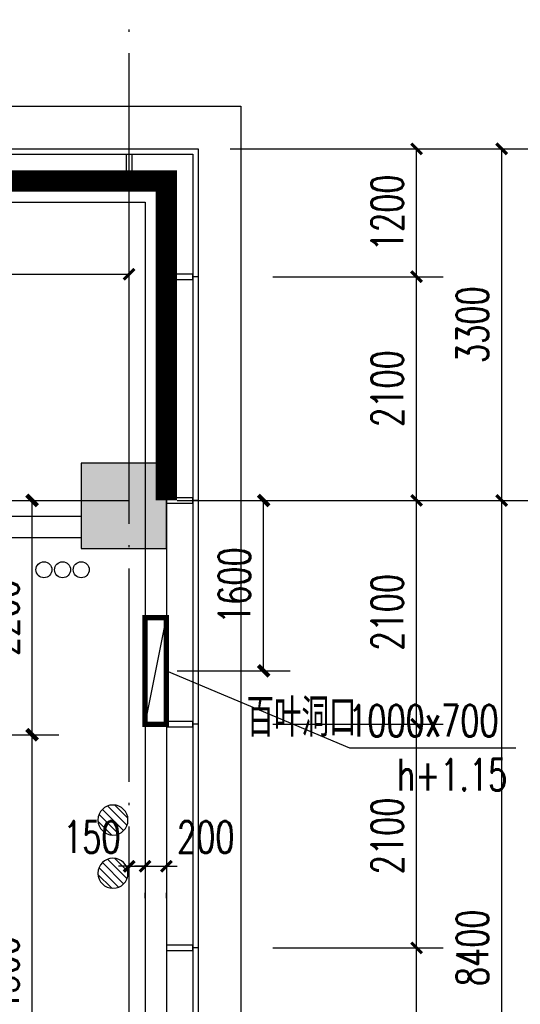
# Model space of a CAD drawing. Extents: x 797781 to 1255204, y 21234 to 1024248.
# Tile 498 of 656: x 987880 to 992583, y 484713 to 493957. Entities that reach past the tile are written whole.
import ezdxf

# ---------------------------------------------------------------- set-up
doc = ezdxf.new("R2010")
doc.units = 0
doc.header["$LTSCALE"] = 1000
doc.header["$MEASUREMENT"] = 0
doc.linetypes.add('230303生产综合楼-平面图_t8$0$DOTE', pattern=[2.42, 2, -0.2, 0.02, -0.2])
doc.linetypes.add('__DASH', pattern=[0.35, 0.25, -0.1])
for name, color, linetype in [('230303生产综合楼-平面图_t8$0$3T_WOOD', 21, 'Continuous'), ('230303生产综合楼-平面图_t8$0$AXIS', 3, 'Continuous'), ('230303生产综合楼-平面图_t8$0$COLUMN', 40, 'Continuous'), ('230303生产综合楼-平面图_t8$0$CURTWALL', 4, 'Continuous'), ('230303生产综合楼-平面图_t8$0$DOTE', 1, '230303生产综合楼-平面图_t8$0$DOTE'), ('230303生产综合楼-平面图_t8$0$PUB_DIM', 3, 'Continuous'), ('230303生产综合楼-平面图_t8$0$PUB_HATCH', 8, 'Continuous'), ('230303生产综合楼-平面图_t8$0$VPIPE-雨水', 4, 'Continuous'), ('230303生产综合楼-平面图_t8$0$WALL', 40, 'Continuous'), ('230303生产综合楼-平面图_t8$0$看线', 115, 'Continuous'), ('A-暖通提建筑洞口', 1, 'Continuous'), ('DIM_LEAD', 3, 'Continuous'), ('EQUIP_地漏', 7, 'Continuous'), ('PUB_DIM', 3, 'Continuous'), ('PUB_HATCH', 8, 'Continuous'), ('PUB_TEXT', 7, 'Continuous')]:
    doc.layers.add(name, color=color, linetype=linetype)
doc.styles.add('230303生产综合楼-平面图_T8$0$_TCH_DIM_T3', font='SIMPLEX', dxfattribs={"width": 0.705882, "bigfont": 'GBCBIG'})
doc.styles.add('_TCH_DIM', font='SIMPLEX', dxfattribs={"bigfont": 'GBCBIG'})
doc.styles.add('_TCH_DIM_T3', font='SIMPLEX', dxfattribs={"width": 0.705882, "bigfont": 'GBCBIG'})
doc.dimstyles.new('230303生产综合楼-平面图_T8$0$_TCH_ARCH&&100', dxfattribs={"dimtxt": 297.5, "dimasz": 100, "dimexe": 250, "dimexo": 300, "dimgap": 126.25, "dimtad": 1, "dimdec": 0, "dimzin": 0, "dimdsep": 46, "dimtxsty": '230303生产综合楼-平面图_T8$0$_TCH_DIM_T3', "dimblk": '230303生产综合楼-平面图_t8$0$_ArchTick', "dimcen": 0.09, "dimclrt": 7, "dimazin": 2, "dimtfac": 1, "dimtdec": 0, "dimtix": 1, "dimtmove": 2, "dimatfit": 3, "dimfxl": 1, "dimtolj": 1, "dimtzin": 0, "dimarcsym": 0})
doc.dimstyles.new('_TCH_ARCH&&100', dxfattribs={"dimtxt": 297.5, "dimasz": 100, "dimexe": 250, "dimexo": 300, "dimgap": 126.25, "dimtad": 1, "dimdec": 0, "dimzin": 0, "dimdsep": 46, "dimtxsty": '_TCH_DIM_T3', "dimblk": 'ARCHTICK', "dimcen": 0.09, "dimclrt": 7, "dimazin": 2, "dimtfac": 1, "dimtdec": 0, "dimtix": 1, "dimtmove": 2, "dimatfit": 3, "dimfxl": 1, "dimtolj": 1, "dimtzin": 0, "dimarcsym": 0})

# ---------------------------------------------------------------- blocks, each defined once
blk = doc.blocks.new('AQ4-5')
at = {"color": 6, "linetype": '__DASH', "ltscale": 4, "const_width": 200}
blk.add_lwpolyline([(1037161, 481763.4), (1037161, 487413.9), (1062695.4, 484763.4), (1130261, 484763.4), (1130261, 481763.4)], dxfattribs=at)
blk = doc.blocks.new('_ArchTick')
at = {"color": 0, "linetype": 'ByBlock', "const_width": 0.4}
blk.add_lwpolyline([(-0.5, -0.5), (0.5, 0.5)], dxfattribs=at)
blk = doc.blocks.new('*D6582')
at = {"layer": 'Defpoints', "color": 0, "transparency": 16777216}
for p in [(803717.8, 392105.7), (804831.5, 392105.7), (803717.8, 390505.5)]:
    blk.add_point(p, dxfattribs=at)
at = {"layer": 'PUB_DIM', "color": 0, "lineweight": -2, "transparency": 16777216}
for p, q in [((804017.8, 392105.7), (805081.5, 392105.7)), ((804831.5, 390505.5), (804831.5, 392105.7)), ((804017.8, 390505.5), (805081.5, 390505.5))]:
    blk.add_line(p, q, dxfattribs=at)
at = {"layer": 'PUB_DIM', "color": 0, "lineweight": -2, "transparency": 16777216, "xscale": 100, "yscale": 100, "zscale": 100}
for p, rotation in [((804831.5, 392105.7), 90), ((804831.5, 390505.5), 270)]:
    blk.add_blockref('_ArchTick', p, dxfattribs=dict(at, rotation=rotation))
at = {"layer": 'PUB_DIM', "color": 7, "transparency": 16777216, "insert": (804556.5, 391305.6), "char_height": 297.5, "attachment_point": 5, "rotation": 90, "style": '_TCH_DIM_T3'}
blk.add_mtext('\\A1;1600', dxfattribs=at)
blk = doc.blocks.new('$TwtSys$00000141')
for p, q in [((-94.2, 7.7), (-10.1, 91.8)), ((-94.2, 7.7), (-10.1, 91.8)), ((-87.2, -35.1), (35.1, 87.2)), ((-87.2, -35.1), (35.1, 87.2)), ((-66.5, -66.5), (66.5, 66.5)), ((-66.5, -66.5), (66.5, 66.5)), ((-32.4, -87.1), (87.6, 32.9)), ((-32.4, -87.1), (87.6, 32.9)), ((11.4, -92.3), (92.3, -11.4)), ((11.4, -92.3), (92.3, -11.4))]:
    blk.add_line(p, q)
blk.add_circle((0, 0), 94)
blk.add_circle((0, 0), 94)
blk = doc.blocks.new('3FDL')
at = {"layer": 'EQUIP_地漏', "xscale": -1.5, "yscale": 1.5, "zscale": 1.5, "rotation": 180}
for p in [(1191130.9, 175403.8, -32.3), (1191130.9, 174903.8, -32.3)]:
    blk.add_blockref('$TwtSys$00000141', p, dxfattribs=at)
blk = doc.blocks.new('230303生产综合楼-平面图_t8$0$4-XHS')
at = {"layer": '230303生产综合楼-平面图_t8$0$VPIPE-雨水'}
for centre in [(1115587.6, 281749.3), (1115762.6, 281749.3), (1115937.6, 281749.3)]:
    blk.add_circle(centre, 75, dxfattribs=at)
blk = doc.blocks.new('230303生产综合楼-平面图_t8$0$3WLGJ')
at = {"layer": '230303生产综合楼-平面图_t8$0$3T_WOOD'}
for points in [[(1112266.3, 195571.9), (1112266.3, 195621.9)], [(1112916.3, 194421.9), (1112866.3, 194421.9)], [(1112916.3, 192321.9), (1112866.3, 192321.9)], [(1112916.3, 190221.9), (1112866.3, 190221.9)], [(1112916.3, 188121.9), (1112866.3, 188121.9)]]:
    blk.add_lwpolyline(points, dxfattribs=at)
for points in [[(1112291.3, 195321.9), (1112241.3, 195321.9), (1112241.3, 195571.9), (1112291.3, 195571.9)], [(1112616.3, 194446.9), (1112616.3, 194396.9), (1112866.3, 194396.9), (1112866.3, 194446.9)], [(1112616.3, 192346.9), (1112616.3, 192296.9), (1112866.3, 192296.9), (1112866.3, 192346.9)], [(1112616.3, 190246.9), (1112616.3, 190196.9), (1112866.3, 190196.9), (1112866.3, 190246.9)], [(1112616.3, 188146.9), (1112616.3, 188096.9), (1112866.3, 188096.9), (1112866.3, 188146.9)]]:
    blk.add_lwpolyline(points, close=True, dxfattribs=at)
blk = doc.blocks.new('*D1624')
at = {"layer": 'Defpoints', "color": 0, "transparency": 16777216}
for p in [(987164.6, 487243.3), (987996.7, 487243.3), (987164.6, 482743.3)]:
    blk.add_point(p, dxfattribs=at)
at = {"layer": 'PUB_DIM', "color": 0, "lineweight": -2, "transparency": 16777216}
for p, q in [((987464.6, 487243.3), (988246.7, 487243.3)), ((987996.7, 482743.3), (987996.7, 487243.3)), ((987464.6, 482743.3), (988246.7, 482743.3))]:
    blk.add_line(p, q, dxfattribs=at)
at = {"layer": 'PUB_DIM', "color": 0, "lineweight": -2, "transparency": 16777216, "xscale": 100, "yscale": 100, "zscale": 100}
for p, rotation in [((987996.7, 487243.3), 90), ((987996.7, 482743.3), 270)]:
    blk.add_blockref('_ArchTick', p, dxfattribs=dict(at, rotation=rotation))
at = {"layer": 'PUB_DIM', "color": 7, "transparency": 16777216, "insert": (987721.7, 484993.3), "char_height": 297.5, "attachment_point": 5, "rotation": 90, "style": '_TCH_DIM_T3'}
blk.add_mtext('\\A1;4500', dxfattribs=at)
blk = doc.blocks.new('*D1625')
at = {"layer": 'Defpoints', "color": 0, "transparency": 16777216}
for p in [(987164.6, 489443.2), (987996.7, 489443.2), (987164.6, 487243.3)]:
    blk.add_point(p, dxfattribs=at)
at = {"layer": 'PUB_DIM', "color": 0, "lineweight": -2, "transparency": 16777216}
for p, q in [((987464.6, 489443.2), (988246.7, 489443.2)), ((987996.7, 487243.3), (987996.7, 489443.2)), ((987464.6, 487243.3), (988246.7, 487243.3))]:
    blk.add_line(p, q, dxfattribs=at)
at = {"layer": 'PUB_DIM', "color": 0, "lineweight": -2, "transparency": 16777216, "xscale": 100, "yscale": 100, "zscale": 100}
for p, rotation in [((987996.7, 489443.2), 90), ((987996.7, 487243.3), 270)]:
    blk.add_blockref('_ArchTick', p, dxfattribs=dict(at, rotation=rotation))
at = {"layer": 'PUB_DIM', "color": 7, "transparency": 16777216, "insert": (987721.7, 488343.2), "char_height": 297.5, "attachment_point": 5, "rotation": 90, "style": '_TCH_DIM_T3'}
blk.add_mtext('\\A1;2200', dxfattribs=at)
blk = doc.blocks.new('230303生产综合楼-平面图_t8$0$_ArchTick')
at = {"color": 0, "linetype": 'ByBlock', "const_width": 0.3}
blk.add_lwpolyline([(-0.5, -0.5), (0.5, 0.5)], dxfattribs=at)
blk = doc.blocks.new('*D1644')
at = {"layer": '230303生产综合楼-平面图_t8$0$PUB_DIM', "color": 0, "lineweight": -2, "transparency": 16777216}
for p, q in [((982728, 491205.5), (982728, 491817)), ((988908, 491205.5), (988908, 491817)), ((982728, 491567), (988908, 491567))]:
    blk.add_line(p, q, dxfattribs=at)
at = {"layer": 'Defpoints', "color": 0, "transparency": 16777216}
for p in [(988908, 491567), (982728, 490905.5), (988908, 490905.5)]:
    blk.add_point(p, dxfattribs=at)
at = {"layer": '230303生产综合楼-平面图_t8$0$PUB_DIM', "color": 0, "lineweight": -2, "transparency": 16777216, "xscale": 100, "yscale": 100, "zscale": 100, "rotation": 180}
blk.add_blockref('230303生产综合楼-平面图_t8$0$_ArchTick', (982728, 491567), dxfattribs=at)
at = {"layer": '230303生产综合楼-平面图_t8$0$PUB_DIM', "color": 0, "lineweight": -2, "transparency": 16777216, "xscale": 100, "yscale": 100, "zscale": 100}
blk.add_blockref('230303生产综合楼-平面图_t8$0$_ArchTick', (988908, 491567), dxfattribs=at)
at = {"layer": '230303生产综合楼-平面图_t8$0$PUB_DIM', "color": 7, "transparency": 16777216, "insert": (985818, 491842), "char_height": 297.5, "attachment_point": 5, "style": '230303生产综合楼-平面图_T8$0$_TCH_DIM_T3'}
blk.add_mtext('\\A1;6180', dxfattribs=at)
blk = doc.blocks.new('*D1646')
at = {"layer": '230303生产综合楼-平面图_t8$0$PUB_DIM', "color": 0, "lineweight": -2, "transparency": 16777216}
for p, q in [((989058, 486008.7), (988958, 486008.7)), ((989058, 486008.7), (989258, 486008.7)), ((989258, 486008.7), (989358, 486008.7)), ((989058, 485708.7), (989058, 485758.7)), ((989258, 485708.7), (989258, 485758.7))]:
    blk.add_line(p, q, dxfattribs=at)
at = {"layer": 'Defpoints', "color": 0, "transparency": 16777216}
for p in [(989058, 486008.7), (989258, 486008.7), (989258, 486008.7)]:
    blk.add_point(p, dxfattribs=at)
at = {"layer": '230303生产综合楼-平面图_t8$0$PUB_DIM', "color": 0, "lineweight": -2, "transparency": 16777216, "xscale": 100, "yscale": 100, "zscale": 100}
blk.add_blockref('230303生产综合楼-平面图_t8$0$_ArchTick', (989058, 486008.7), dxfattribs=at)
at = {"layer": '230303生产综合楼-平面图_t8$0$PUB_DIM', "color": 0, "lineweight": -2, "transparency": 16777216, "xscale": 100, "yscale": 100, "zscale": 100, "rotation": 180}
blk.add_blockref('230303生产综合楼-平面图_t8$0$_ArchTick', (989258, 486008.7), dxfattribs=at)
at = {"layer": '230303生产综合楼-平面图_t8$0$PUB_DIM', "color": 7, "transparency": 16777216, "insert": (989628, 486283.7), "char_height": 297.5, "attachment_point": 5, "style": '230303生产综合楼-平面图_T8$0$_TCH_DIM_T3'}
blk.add_mtext('\\A1;200', dxfattribs=at)
blk = doc.blocks.new('*D1647')
at = {"layer": '230303生产综合楼-平面图_t8$0$PUB_DIM', "color": 0, "lineweight": -2, "transparency": 16777216}
for p, q in [((988908, 486008.7), (988808, 486008.7)), ((988908, 486008.7), (989058, 486008.7)), ((989058, 486008.7), (989158, 486008.7)), ((988908, 485708.7), (988908, 485758.7)), ((989058, 485708.7), (989058, 485758.7))]:
    blk.add_line(p, q, dxfattribs=at)
at = {"layer": 'Defpoints', "color": 0, "transparency": 16777216}
for p in [(988908, 486008.7), (989058, 486008.7), (989058, 486008.7)]:
    blk.add_point(p, dxfattribs=at)
at = {"layer": '230303生产综合楼-平面图_t8$0$PUB_DIM', "color": 0, "lineweight": -2, "transparency": 16777216, "xscale": 100, "yscale": 100, "zscale": 100}
blk.add_blockref('230303生产综合楼-平面图_t8$0$_ArchTick', (988908, 486008.7), dxfattribs=at)
at = {"layer": '230303生产综合楼-平面图_t8$0$PUB_DIM', "color": 0, "lineweight": -2, "transparency": 16777216, "xscale": 100, "yscale": 100, "zscale": 100, "rotation": 180}
blk.add_blockref('230303生产综合楼-平面图_t8$0$_ArchTick', (989058, 486008.7), dxfattribs=at)
at = {"layer": '230303生产综合楼-平面图_t8$0$PUB_DIM', "color": 7, "transparency": 16777216, "insert": (988558, 486283.7), "char_height": 297.5, "attachment_point": 5, "style": '230303生产综合楼-平面图_T8$0$_TCH_DIM_T3'}
blk.add_mtext('\\A1;150', dxfattribs=at)
blk = doc.blocks.new('_FZH')
blk.add_lwpolyline([(-0.5, -0.5), (0.5, -0.5), (0.5, 0.5), (-0.5, 0.5)], close=True)
at = {"layer": 'PUB_HATCH'}
blk.add_solid([(-0.5, -0.5), (0.5, -0.5), (-0.5, 0.5), (0.5, 0.5)], dxfattribs=at)
blk = doc.blocks.new('*D1959')
at = {"layer": '230303生产综合楼-平面图_t8$0$AXIS', "color": 0, "lineweight": -2, "transparency": 16777216}
for p, q in [((990258, 485243.2), (991858, 485243.2)), ((991608, 483143.2), (991608, 485243.2)), ((990258, 483143.2), (991858, 483143.2))]:
    blk.add_line(p, q, dxfattribs=at)
at = {"layer": 'Defpoints', "color": 0, "transparency": 16777216}
for p in [(989958, 485243.2), (991608, 485243.2), (989958, 483143.2)]:
    blk.add_point(p, dxfattribs=at)
at = {"layer": '230303生产综合楼-平面图_t8$0$AXIS', "color": 0, "lineweight": -2, "transparency": 16777216, "xscale": 100, "yscale": 100, "zscale": 100}
for p, rotation in [((991608, 485243.2), 90), ((991608, 483143.2), 270)]:
    blk.add_blockref('230303生产综合楼-平面图_t8$0$_ArchTick', p, dxfattribs=dict(at, rotation=rotation))
at = {"layer": '230303生产综合楼-平面图_t8$0$AXIS', "color": 7, "transparency": 16777216, "insert": (991333, 484193.2), "char_height": 297.5, "attachment_point": 5, "rotation": 90, "style": '230303生产综合楼-平面图_T8$0$_TCH_DIM_T3'}
blk.add_mtext('\\A1;2100', dxfattribs=at)
blk = doc.blocks.new('*D1960')
at = {"layer": '230303生产综合楼-平面图_t8$0$AXIS', "color": 0, "lineweight": -2, "transparency": 16777216}
for p, q in [((990258, 487343.2), (991858, 487343.2)), ((991608, 485243.2), (991608, 487343.2)), ((990258, 485243.2), (991858, 485243.2))]:
    blk.add_line(p, q, dxfattribs=at)
at = {"layer": 'Defpoints', "color": 0, "transparency": 16777216}
for p in [(989958, 487343.2), (991608, 487343.2), (989958, 485243.2)]:
    blk.add_point(p, dxfattribs=at)
at = {"layer": '230303生产综合楼-平面图_t8$0$AXIS', "color": 0, "lineweight": -2, "transparency": 16777216, "xscale": 100, "yscale": 100, "zscale": 100}
for p, rotation in [((991608, 487343.2), 90), ((991608, 485243.2), 270)]:
    blk.add_blockref('230303生产综合楼-平面图_t8$0$_ArchTick', p, dxfattribs=dict(at, rotation=rotation))
at = {"layer": '230303生产综合楼-平面图_t8$0$AXIS', "color": 7, "transparency": 16777216, "insert": (991333, 486293.2), "char_height": 297.5, "attachment_point": 5, "rotation": 90, "style": '230303生产综合楼-平面图_T8$0$_TCH_DIM_T3'}
blk.add_mtext('\\A1;2100', dxfattribs=at)
blk = doc.blocks.new('*D1961')
at = {"layer": '230303生产综合楼-平面图_t8$0$AXIS', "color": 0, "lineweight": -2, "transparency": 16777216}
for p, q in [((990258, 489443.2), (991858, 489443.2)), ((991608, 487343.2), (991608, 489443.2)), ((990258, 487343.2), (991858, 487343.2))]:
    blk.add_line(p, q, dxfattribs=at)
at = {"layer": 'Defpoints', "color": 0, "transparency": 16777216}
for p in [(989958, 489443.2), (991608, 489443.2), (989958, 487343.2)]:
    blk.add_point(p, dxfattribs=at)
at = {"layer": '230303生产综合楼-平面图_t8$0$AXIS', "color": 0, "lineweight": -2, "transparency": 16777216, "xscale": 100, "yscale": 100, "zscale": 100}
for p, rotation in [((991608, 489443.2), 90), ((991608, 487343.2), 270)]:
    blk.add_blockref('230303生产综合楼-平面图_t8$0$_ArchTick', p, dxfattribs=dict(at, rotation=rotation))
at = {"layer": '230303生产综合楼-平面图_t8$0$AXIS', "color": 7, "transparency": 16777216, "insert": (991333, 488393.2), "char_height": 297.5, "attachment_point": 5, "rotation": 90, "style": '230303生产综合楼-平面图_T8$0$_TCH_DIM_T3'}
blk.add_mtext('\\A1;2100', dxfattribs=at)
blk = doc.blocks.new('*D1962')
at = {"layer": '230303生产综合楼-平面图_t8$0$AXIS', "color": 0, "lineweight": -2, "transparency": 16777216}
for p, q in [((990258, 491543.2), (991858, 491543.2)), ((991608, 489443.2), (991608, 491543.2)), ((990258, 489443.2), (991858, 489443.2))]:
    blk.add_line(p, q, dxfattribs=at)
at = {"layer": 'Defpoints', "color": 0, "transparency": 16777216}
for p in [(989958, 491543.2), (991608, 491543.2), (989958, 489443.2)]:
    blk.add_point(p, dxfattribs=at)
at = {"layer": '230303生产综合楼-平面图_t8$0$AXIS', "color": 0, "lineweight": -2, "transparency": 16777216, "xscale": 100, "yscale": 100, "zscale": 100}
for p, rotation in [((991608, 491543.2), 90), ((991608, 489443.2), 270)]:
    blk.add_blockref('230303生产综合楼-平面图_t8$0$_ArchTick', p, dxfattribs=dict(at, rotation=rotation))
at = {"layer": '230303生产综合楼-平面图_t8$0$AXIS', "color": 7, "transparency": 16777216, "insert": (991333, 490493.2), "char_height": 297.5, "attachment_point": 5, "rotation": 90, "style": '230303生产综合楼-平面图_T8$0$_TCH_DIM_T3'}
blk.add_mtext('\\A1;2100', dxfattribs=at)
blk = doc.blocks.new('*D1963')
at = {"layer": '230303生产综合楼-平面图_t8$0$AXIS', "color": 0, "lineweight": -2, "transparency": 16777216}
for p, q in [((990258, 492743.2), (991858, 492743.2)), ((991608, 491543.2), (991608, 492743.2)), ((990258, 491543.2), (991858, 491543.2))]:
    blk.add_line(p, q, dxfattribs=at)
at = {"layer": 'Defpoints', "color": 0, "transparency": 16777216}
for p in [(989958, 492743.2), (991608, 492743.2), (989958, 491543.2)]:
    blk.add_point(p, dxfattribs=at)
at = {"layer": '230303生产综合楼-平面图_t8$0$AXIS', "color": 0, "lineweight": -2, "transparency": 16777216, "xscale": 100, "yscale": 100, "zscale": 100}
for p, rotation in [((991608, 492743.2), 90), ((991608, 491543.2), 270)]:
    blk.add_blockref('230303生产综合楼-平面图_t8$0$_ArchTick', p, dxfattribs=dict(at, rotation=rotation))
at = {"layer": '230303生产综合楼-平面图_t8$0$AXIS', "color": 7, "transparency": 16777216, "insert": (991333, 492143.2), "char_height": 297.5, "attachment_point": 5, "rotation": 90, "style": '230303生产综合楼-平面图_T8$0$_TCH_DIM_T3'}
blk.add_mtext('\\A1;1200', dxfattribs=at)
blk = doc.blocks.new('*D2153')
at = {"layer": '230303生产综合楼-平面图_t8$0$AXIS', "color": 0, "lineweight": -2, "transparency": 16777216}
for p, q in [((989858, 489443.2), (992658, 489443.2)), ((992408, 481043.2), (992408, 489443.2)), ((989858, 481043.2), (992658, 481043.2))]:
    blk.add_line(p, q, dxfattribs=at)
at = {"layer": 'Defpoints', "color": 0, "transparency": 16777216}
for p in [(989558, 489443.2), (992408, 489443.2), (989558, 481043.2)]:
    blk.add_point(p, dxfattribs=at)
at = {"layer": '230303生产综合楼-平面图_t8$0$AXIS', "color": 0, "lineweight": -2, "transparency": 16777216, "xscale": 100, "yscale": 100, "zscale": 100}
for p, rotation in [((992408, 489443.2), 90), ((992408, 481043.2), 270)]:
    blk.add_blockref('230303生产综合楼-平面图_t8$0$_ArchTick', p, dxfattribs=dict(at, rotation=rotation))
at = {"layer": '230303生产综合楼-平面图_t8$0$AXIS', "color": 7, "transparency": 16777216, "insert": (992133, 485243.2), "char_height": 297.5, "attachment_point": 5, "rotation": 90, "style": '230303生产综合楼-平面图_T8$0$_TCH_DIM_T3'}
blk.add_mtext('\\A1;8400', dxfattribs=at)
blk = doc.blocks.new('*D2154')
at = {"layer": '230303生产综合楼-平面图_t8$0$AXIS', "color": 0, "lineweight": -2, "transparency": 16777216}
for p, q in [((989858, 492743.2), (992658, 492743.2)), ((992408, 489443.2), (992408, 492743.2)), ((989858, 489443.2), (992658, 489443.2))]:
    blk.add_line(p, q, dxfattribs=at)
at = {"layer": 'Defpoints', "color": 0, "transparency": 16777216}
for p in [(989558, 492743.2), (992408, 492743.2), (989558, 489443.2)]:
    blk.add_point(p, dxfattribs=at)
at = {"layer": '230303生产综合楼-平面图_t8$0$AXIS', "color": 0, "lineweight": -2, "transparency": 16777216, "xscale": 100, "yscale": 100, "zscale": 100}
for p, rotation in [((992408, 492743.2), 90), ((992408, 489443.2), 270)]:
    blk.add_blockref('230303生产综合楼-平面图_t8$0$_ArchTick', p, dxfattribs=dict(at, rotation=rotation))
at = {"layer": '230303生产综合楼-平面图_t8$0$AXIS', "color": 7, "transparency": 16777216, "insert": (992133, 491093.2), "char_height": 297.5, "attachment_point": 5, "rotation": 90, "style": '230303生产综合楼-平面图_T8$0$_TCH_DIM_T3'}
blk.add_mtext('\\A1;3300', dxfattribs=at)
blk = doc.blocks.new('*D2155')
at = {"layer": '230303生产综合楼-平面图_t8$0$AXIS', "color": 0, "lineweight": -2, "transparency": 16777216}
for p, q in [((990158, 492743.2), (993458, 492743.2)), ((993208, 469343.2), (993208, 492743.2)), ((990158, 469343.2), (993458, 469343.2))]:
    blk.add_line(p, q, dxfattribs=at)
at = {"layer": 'Defpoints', "color": 0, "transparency": 16777216}
for p in [(989858, 492743.2), (993208, 492743.2), (989858, 469343.2)]:
    blk.add_point(p, dxfattribs=at)
at = {"layer": '230303生产综合楼-平面图_t8$0$AXIS', "color": 0, "lineweight": -2, "transparency": 16777216, "xscale": 100, "yscale": 100, "zscale": 100}
for p, rotation in [((993208, 492743.2), 90), ((993208, 469343.2), 270)]:
    blk.add_blockref('230303生产综合楼-平面图_t8$0$_ArchTick', p, dxfattribs=dict(at, rotation=rotation))
at = {"layer": '230303生产综合楼-平面图_t8$0$AXIS', "color": 7, "transparency": 16777216, "insert": (992933, 481043.2), "char_height": 297.5, "attachment_point": 5, "rotation": 90, "style": '230303生产综合楼-平面图_T8$0$_TCH_DIM_T3'}
blk.add_mtext('\\A1;23400', dxfattribs=at)
blk = doc.blocks.new('3FND33')
at = {"layer": 'A-暖通提建筑洞口', "const_width": 50}
blk.add_lwpolyline([(803717.8, 391005.5), (803917.8, 391005.5), (803917.8, 390005.5), (803717.8, 390005.5)], close=True, dxfattribs=at)
at = {"layer": 'A-暖通提建筑洞口'}
blk.add_lwpolyline([(803717.8, 390005.7), (803917.8, 391005.5)], dxfattribs=at)
at = {"layer": 'DIM_LEAD'}
for p, q in [((803917.8, 390505.5), (805637.1, 389784.2)), ((805637.1, 389784.2), (807200.5, 389784.2))]:
    blk.add_line(p, q, dxfattribs=at)
at = {"layer": 'PUB_TEXT', "style": '_TCH_DIM'}
blk.add_text('百叶洞口', height=357.45, dxfattribs=at).set_placement((804672.3, 389889.2))
at = {"layer": 'PUB_TEXT', "style": '_TCH_DIM', "width": 0.705882}
for s, p in [('1000x700', (805625.5, 389889.2)), ('h+1.15', (806085.5, 389381.7))]:
    blk.add_text(s, height=297.5, dxfattribs=at).set_placement(p)
at = {"layer": 'PUB_DIM'}
dim = blk.add_aligned_dim(p1=(803717.8, 390505.5), p2=(803717.8, 392105.7), distance=-1113.7, dimstyle='_TCH_ARCH&&100', dxfattribs=at)
dim.commit()
dim.dimension.update_dxf_attribs({"geometry": '*D6582', "text_midpoint": (804556.5, 391305.6)})

msp = doc.modelspace()

# ---------------------------------------------------------------- linework, layer by layer
at = {"layer": '230303生产综合楼-平面图_t8$0$AXIS'}
for p, q in [((989898, 489443.2), (993898, 489443.2)), ((989908, 489443.2), (993908, 489443.2))]:
    msp.add_line(p, q, dxfattribs=at)
at = {"layer": '230303生产综合楼-平面图_t8$0$CURTWALL'}
for points in [[(895858, 495426.4), (921708, 492743.2), (989558, 492743.2), (989558, 469343.2), (921708, 469343.2), (895858, 472023.1)], [(895908, 495370.9), (921705.4, 492693.2), (989508, 492693.2), (989508, 469393.2), (921710.6, 469393.2), (895908, 472068.2)], [(896158, 495093.7), (921692.5, 492443.2), (989258, 492443.2), (989258, 469643.2), (921723.5, 469643.2), (896158, 472293.6)]]:
    msp.add_lwpolyline(points, close=True, dxfattribs=at)
at = {"layer": '230303生产综合楼-平面图_t8$0$DOTE'}
for p, q in [((988908, 467443.2), (988908, 495443.2)), ((895508, 489443.2), (988908, 489443.2))]:
    msp.add_line(p, q, dxfattribs=at)
at = {"layer": '230303生产综合楼-平面图_t8$0$PUB_HATCH', "color": 8}
msp.add_lwpolyline([(896358, 478943.2), (896358, 494871.8), (921682.1, 492243.2), (989058, 492243.2), (989058, 478943.2)], dxfattribs=at)
at = {"layer": '230303生产综合楼-平面图_t8$0$WALL'}
for p, q in [((988458, 489293.2), (983608, 489293.2)), ((988458, 489093.2), (983708, 489093.2)), ((989058, 488993.2), (989058, 481443.2)), ((989258, 488993.2), (989258, 481443.2))]:
    msp.add_line(p, q, dxfattribs=at)
at = {"layer": '230303生产综合楼-平面图_t8$0$看线'}
msp.add_lwpolyline([(895458, 495870.7), (921394.7, 493143.2), (989958, 493143.2), (989958, 468943.2), (921321.3, 468943.2), (895458, 471663)], close=True, dxfattribs=at)

# ---------------------------------------------------------------- block references
for name, p in [('230303生产综合楼-平面图_t8$0$3WLGJ', (-123358.3, 297121.3)), ('AQ4-5', (-141003, 7679.8)), ('3FND33', (185340.2, 97337.5)), ('3FDL', (-202374.6, 311039.4, 32.3)), ('230303生产综合楼-平面图_t8$0$4-XHS', (-127479.6, 207043.7))]:
    msp.add_blockref(name, p)
at = {"layer": '230303生产综合楼-平面图_t8$0$COLUMN', "xscale": 800, "yscale": 800, "zscale": 800}
msp.add_blockref('_FZH', (988858, 489393.2), dxfattribs=at)

# ---------------------------------------------------------------- dimensions: what is measured, and where the dimension line sits
at = {"layer": '230303生产综合楼-平面图_t8$0$AXIS'}
for p1, p2, distance, picture, middle in [((989558, 489443.2), (989558, 492743.2), -2850, '*D2154', (992133, 491093.2)), ((989858, 469343.2), (989858, 492743.2), -3350, '*D2155', (992933, 481043.2)), ((989958, 491543.2), (989958, 492743.2), -1650, '*D1963', (991333, 492143.2)), ((989958, 489443.2), (989958, 491543.2), -1650, '*D1962', (991333, 490493.2)), ((989558, 481043.2), (989558, 489443.2), -2850, '*D2153', (992133, 485243.2)), ((989958, 487343.2), (989958, 489443.2), -1650, '*D1961', (991333, 488393.2)), ((989958, 485243.2), (989958, 487343.2), -1650, '*D1960', (991333, 486293.2)), ((989958, 483143.2), (989958, 485243.2), -1650, '*D1959', (991333, 484193.2))]:
    dim = msp.add_aligned_dim(p1=p1, p2=p2, distance=distance, dimstyle='230303生产综合楼-平面图_T8$0$_TCH_ARCH&&100', dxfattribs=at)
    dim.commit()
    dim.dimension.update_dxf_attribs({"geometry": picture, "text_midpoint": middle})
at = {"layer": '230303生产综合楼-平面图_t8$0$PUB_DIM'}
dim = msp.add_aligned_dim(p1=(982728, 490905.5), p2=(988908, 490905.5), distance=661.5, dimstyle='230303生产综合楼-平面图_T8$0$_TCH_ARCH&&100', dxfattribs=at)
dim.commit()
dim.dimension.update_dxf_attribs({"geometry": '*D1644', "text_midpoint": (985818, 491842)})
for base, p1, p2, picture, middle in [((989058, 486008.7), (988908, 486008.7), (989058, 486008.7), '*D1647', (988558, 486283.7)), ((989258, 486008.7), (989058, 486008.7), (989258, 486008.7), '*D1646', (989628, 486283.7))]:
    dim = msp.add_linear_dim(base=base, p1=p1, p2=p2, angle=0, dimstyle='230303生产综合楼-平面图_T8$0$_TCH_ARCH&&100', dxfattribs=at)
    dim.commit()
    dim.dimension.update_dxf_attribs({"geometry": picture, "text_midpoint": middle, "dimtype": 161})
at = {"layer": 'PUB_DIM'}
for p1, p2, picture, middle in [((987164.6, 487243.3), (987164.6, 489443.2), '*D1625', (987721.7, 488343.2)), ((987164.6, 482743.3), (987164.6, 487243.3), '*D1624', (987721.7, 484993.3))]:
    dim = msp.add_aligned_dim(p1=p1, p2=p2, distance=-832.1, dimstyle='_TCH_ARCH&&100', dxfattribs=at)
    dim.commit()
    dim.dimension.update_dxf_attribs({"geometry": picture, "text_midpoint": middle})

doc.saveas('drawing.dxf')
